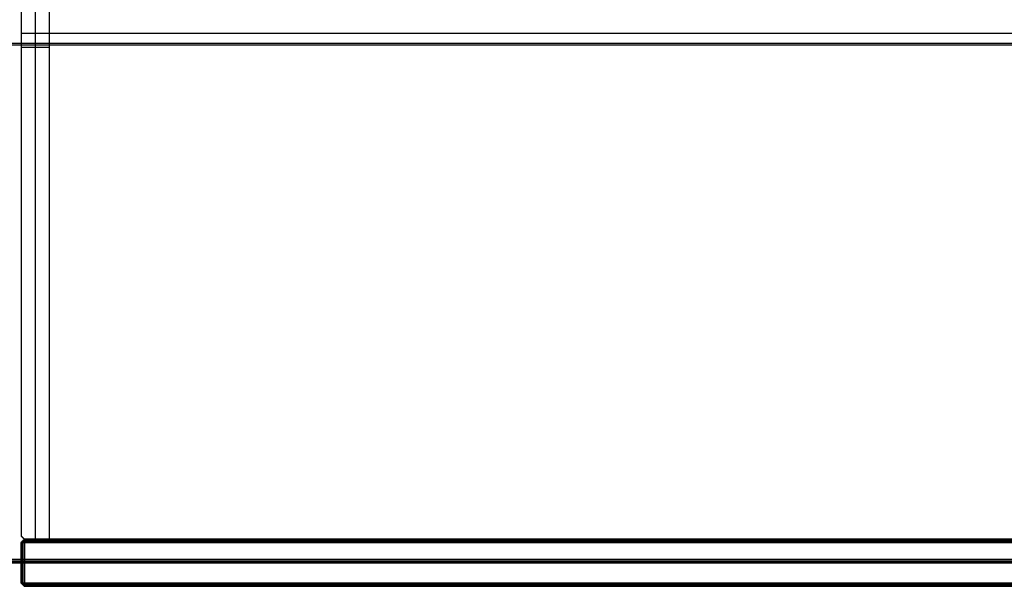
# Model space of a CAD drawing. Header units: millimetres. Extents: x -646 to 654, y -203 to 198.
# Tile 519 of 656: x 9 to 323, y -203 to -23. Entities that reach past the tile are written whole.
import ezdxf

# ---------------------------------------------------------------- set-up
doc = ezdxf.new("R2010")
doc.units = ezdxf.units.MM
doc.layers.add('Default', color=7, linetype='Continuous', true_color=0x000000)

msp = doc.modelspace()

# ---------------------------------------------------------------- linework, layer by layer
at = {"layer": 'Default'}
for p, q in [((13.62, -188.16, 780.82), (13.62, 125.34, 780.82)), ((13.62, -188.16, 873.82), (13.62, 125.34, 873.82)), ((9.12, -26.91, 771.82), (643.62, -26.91, 771.82)), ((9.12, -26.91, 780.82), (643.62, -26.91, 780.82)), ((-645.38, -30.16, 876.82), (652.62, -30.16, 876.82)), ((-645.38, -30.66, 885.82), (652.62, -30.66, 885.82)), ((9.12, -31.41, 780.82), (18.12, -31.41, 780.82)), ((9.12, -31.41, 873.82), (18.12, -31.41, 873.82)), ((9.12, -189.16, 820.82), (10.12, -188.16, 820.82)), ((642.62, -188.16, 820.82), (10.12, -188.16, 820.82)), ((9.12, -189.16, 766.82), (10.12, -188.66, 766.32)), ((9.12, -189.16, 874.82), (10.12, -188.66, 875.32)), ((9.12, -202.16, 820.82), (9.12, -189.16, 820.82)), ((9.62, -188.66, 766.82), (9.62, -188.66, 874.82)), ((9.62, -202.16, 766.32), (9.62, -189.16, 766.32)), ((9.62, -202.16, 875.32), (9.62, -189.16, 875.32)), ((9.78, -189.16, 766.16), (9.78, -188.49, 766.82)), ((9.78, -188.49, 874.82), (9.78, -189.16, 875.49)), ((643.12, -188.66, 766.32), (10.12, -188.66, 766.32)), ((10.12, -188.66, 875.32), (643.12, -188.66, 875.32)), ((-645.38, -195.16, 885.32), (652.62, -195.16, 885.32)), ((652.62, -195.16, 877.32), (-645.38, -195.16, 877.32)), ((652.62, -195.66, 881.32), (-645.38, -195.66, 881.32)), ((9.12, -195.66, 766.82), (9.12, -195.66, 874.82)), ((10.12, -195.66, 765.82), (9.12, -195.66, 766.82)), ((9.12, -195.66, 874.82), (10.12, -195.66, 875.82)), ((10.12, -195.66, 875.82), (642.62, -195.66, 875.82)), ((10.12, -195.66, 765.82), (642.62, -195.66, 765.82)), ((9.12, -202.16, 766.82), (10.12, -202.66, 766.32)), ((10.12, -203.16, 820.82), (9.12, -202.16, 820.82)), ((9.12, -202.16, 874.82), (10.12, -202.66, 875.32)), ((9.62, -202.66, 874.82), (9.62, -202.66, 766.82)), ((9.78, -202.83, 766.82), (9.78, -202.16, 766.16)), ((9.78, -202.16, 875.49), (9.78, -202.83, 874.82)), ((10.12, -202.66, 766.32), (642.62, -202.66, 766.32)), ((642.62, -202.66, 875.32), (10.12, -202.66, 875.32)), ((642.62, -203.16, 820.82), (10.12, -203.16, 820.82))]:
    msp.add_line(p, q, dxfattribs=at)
for points in [[(9.12, 134.34, 771.82), (9.12, -26.41, 771.82), (9.12, -187.16, 771.82)], [(9.12, 134.34, 780.82), (9.12, -26.41, 780.82), (9.12, -187.16, 780.82)], [(9.12, 134.34, 776.32), (9.12, -26.41, 776.32), (9.12, -187.16, 776.32)], [(9.12, 125.34, 780.82), (9.12, -30.91, 780.82), (9.12, -187.16, 780.82)], [(9.12, 125.34, 873.82), (9.12, -30.91, 873.82), (9.12, -187.16, 873.82)], [(9.12, 125.34, 827.32), (9.12, -30.91, 827.32), (9.12, -187.16, 827.32)], [(18.12, -188.16, 780.82), (18.12, -31.41, 780.82), (18.12, 125.34, 780.82)], [(18.12, -188.16, 873.82), (18.12, -31.41, 873.82), (18.12, 125.34, 873.82)], [(18.12, -188.16, 827.32), (18.12, -31.41, 827.32), (18.12, 125.34, 827.32)], [(9.12, -26.91, 771.82), (9.12, -26.91, 776.32), (9.12, -26.91, 780.82)], [(9.12, -31.41, 780.82), (9.12, -31.41, 827.32), (9.12, -31.41, 873.82)], [(18.12, -31.41, 780.82), (18.12, -31.41, 827.32), (18.12, -31.41, 873.82)], [(9.12, -187.16, 873.82), (9.12, -187.16, 827.32), (9.12, -187.16, 780.82)], [(9.12, -187.16, 780.82), (9.62, -187.66, 780.82), (10.12, -188.16, 780.82)], [(9.12, -187.16, 873.82), (9.62, -187.66, 873.82), (10.12, -188.16, 873.82)], [(9.12, -187.16, 827.32), (9.62, -187.66, 827.32), (10.12, -188.16, 827.32)], [(9.12, -187.16, 771.82), (9.12, -187.16, 776.32), (9.12, -187.16, 780.82)], [(9.12, -187.16, 771.82), (9.62, -187.66, 771.82), (10.12, -188.16, 771.82)], [(9.12, -187.16, 780.82), (9.62, -187.66, 780.82), (10.12, -188.16, 780.82)], [(10.12, -188.16, 776.32), (9.62, -187.66, 776.32), (9.12, -187.16, 776.32)], [(9.12, -189.16, 766.82), (9.62, -188.66, 766.82), (10.12, -188.16, 766.82)], [(9.12, -189.16, 874.82), (9.62, -188.66, 874.82), (10.12, -188.16, 874.82)], [(9.62, -187.66, 873.82), (9.62, -187.66, 827.32), (9.62, -187.66, 780.82)], [(9.62, -187.66, 771.82), (9.62, -187.66, 776.32), (9.62, -187.66, 780.82)], [(10.12, -188.16, 780.82), (14.12, -188.16, 780.82), (18.12, -188.16, 780.82)], [(10.12, -188.16, 873.82), (14.12, -188.16, 873.82), (18.12, -188.16, 873.82)], [(10.12, -188.16, 873.82), (10.12, -188.16, 827.32), (10.12, -188.16, 780.82)], [(10.12, -188.16, 827.32), (14.12, -188.16, 827.32), (18.12, -188.16, 827.32)], [(10.12, -188.16, 771.82), (326.37, -188.16, 771.82), (642.62, -188.16, 771.82)], [(10.12, -188.16, 780.82), (326.37, -188.16, 780.82), (642.62, -188.16, 780.82)], [(10.12, -188.16, 771.82), (10.12, -188.16, 776.32), (10.12, -188.16, 780.82)], [(10.12, -188.16, 776.32), (326.37, -188.16, 776.32), (642.62, -188.16, 776.32)], [(10.12, -188.16, 766.82), (10.12, -188.16, 820.82), (10.12, -188.16, 874.82)], [(10.12, -188.16, 874.82), (326.37, -188.16, 874.82), (642.62, -188.16, 874.82)], [(10.12, -189.16, 765.82), (10.12, -188.66, 766.32), (10.12, -188.16, 766.82)], [(10.12, -189.16, 875.82), (10.12, -188.66, 875.32), (10.12, -188.16, 874.82)], [(642.62, -188.16, 766.82), (326.37, -188.16, 766.82), (10.12, -188.16, 766.82)], [(13.62, -188.16, 780.82), (13.62, -188.16, 827.32), (13.62, -188.16, 873.82)], [(18.12, -188.16, 780.82), (18.12, -188.16, 827.32), (18.12, -188.16, 873.82)], [(9.12, -202.16, 766.82), (9.12, -195.66, 766.82), (9.12, -189.16, 766.82)], [(9.12, -189.16, 874.82), (9.12, -195.66, 874.82), (9.12, -202.16, 874.82)], [(9.12, -189.16, 766.82), (9.12, -189.16, 820.82), (9.12, -189.16, 874.82)], [(10.12, -189.16, 765.82), (9.62, -189.16, 766.32), (9.12, -189.16, 766.82)], [(9.12, -189.16, 874.82), (9.62, -189.16, 875.32), (10.12, -189.16, 875.82)], [(10.12, -189.16, 875.82), (326.37, -189.16, 875.82), (642.62, -189.16, 875.82)], [(10.12, -202.16, 875.82), (10.12, -195.66, 875.82), (10.12, -189.16, 875.82)], [(10.12, -189.16, 765.82), (10.12, -195.66, 765.82), (10.12, -202.16, 765.82)], [(642.62, -189.16, 765.82), (326.37, -189.16, 765.82), (10.12, -189.16, 765.82)], [(652.62, -194.66, 885.82), (3.62, -194.66, 885.82), (-645.38, -194.66, 885.82)], [(652.62, -194.66, 876.82), (3.62, -194.66, 876.82), (-645.38, -194.66, 876.82)], [(-645.38, -195.66, 884.82), (3.62, -195.66, 884.82), (652.62, -195.66, 884.82)], [(652.62, -195.66, 877.82), (3.62, -195.66, 877.82), (-645.38, -195.66, 877.82)], [(9.12, -202.16, 874.82), (9.12, -202.16, 820.82), (9.12, -202.16, 766.82)], [(9.12, -202.16, 766.82), (9.62, -202.16, 766.32), (10.12, -202.16, 765.82)], [(10.12, -203.16, 766.82), (9.62, -202.66, 766.82), (9.12, -202.16, 766.82)], [(9.12, -202.16, 874.82), (9.62, -202.66, 874.82), (10.12, -203.16, 874.82)], [(10.12, -202.16, 875.82), (9.62, -202.16, 875.32), (9.12, -202.16, 874.82)], [(642.62, -202.16, 875.82), (326.37, -202.16, 875.82), (10.12, -202.16, 875.82)], [(10.12, -202.16, 765.82), (326.37, -202.16, 765.82), (642.62, -202.16, 765.82)], [(10.12, -202.16, 765.82), (10.12, -202.66, 766.32), (10.12, -203.16, 766.82)], [(10.12, -203.16, 874.82), (10.12, -202.66, 875.32), (10.12, -202.16, 875.82)], [(10.12, -203.16, 766.82), (10.12, -203.16, 820.82), (10.12, -203.16, 874.82)], [(642.62, -203.16, 766.82), (326.37, -203.16, 766.82), (10.12, -203.16, 766.82)], [(10.12, -203.16, 874.82), (326.37, -203.16, 874.82), (642.62, -203.16, 874.82)]]:
    msp.add_open_spline(points, degree=2, dxfattribs=at)

doc.saveas('drawing.dxf')
